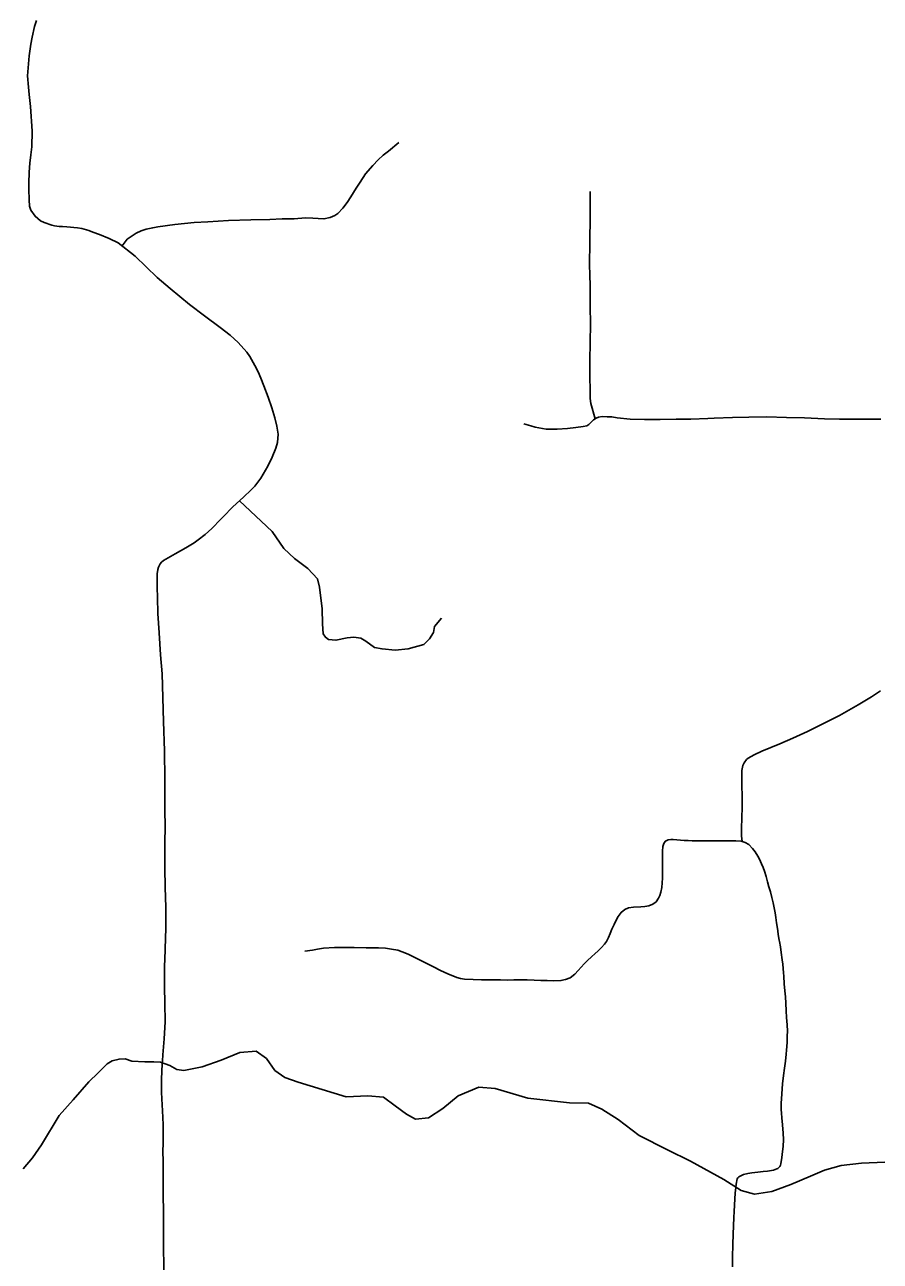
# Model space of a CAD drawing. Extents: x -19 to 366, y -4 to 359.
# Drawn here: x 139.407 to 140.167, y 194.893 to 195.99 of the extents above; entities that cross this region are included whole.
import ezdxf

# ---------------------------------------------------------------- set-up
doc = ezdxf.new("R2010")
doc.units = 0
for name, color, linetype in [('Level 31', 7, 'Continuous'), ('Level 32', 7, 'Continuous'), ('Level 35', 7, 'Continuous'), ('Level 60', 7, 'Continuous')]:
    doc.layers.add(name, color=color, linetype=linetype)

msp = doc.modelspace()

# ---------------------------------------------------------------- linework, layer by layer
at = {"layer": 'Level 31'}
for points in [[(139.5055, 195.7848), (139.4905, 195.7964), (139.4823, 195.8003), (139.4739, 195.8038), (139.4678, 195.8061), (139.4644, 195.8074), (139.4603, 195.8087), (139.458, 195.8094), (139.4542, 195.8099), (139.4449, 195.8106), (139.4409, 195.8109), (139.4379, 195.8111), (139.434, 195.8117), (139.4315, 195.8122), (139.4247, 195.8147), (139.4215, 195.8162), (139.4166, 195.8201), (139.413, 195.8255), (139.4116, 195.8292), (139.4113, 195.8348), (139.411, 195.8442), (139.4111, 195.8496), (139.4114, 195.8593), (139.4121, 195.8671), (139.413, 195.8746), (139.4138, 195.8818), (139.4139, 195.8956), (139.4127, 195.9175), (139.4115, 195.928), (139.4107, 195.9348), (139.41, 195.9446), (139.4104, 195.9519), (139.4113, 195.9624), (139.4128, 195.9727), (139.414, 195.9789), (139.4162, 195.9885), (139.418, 195.9937)], [(139.4939, 195.7938), (139.4984, 195.7997), (139.5064, 195.8051), (139.5108, 195.8072), (139.5151, 195.8087), (139.521, 195.8099), (139.5255, 195.8107), (139.5407, 195.8128), (139.5579, 195.8145), (139.5699, 195.8153), (139.5883, 195.8163), (139.608, 195.8169), (139.6248, 195.8173), (139.6359, 195.8177), (139.6465, 195.8179), (139.6566, 195.8186), (139.6632, 195.8185), (139.6677, 195.8182), (139.6729, 195.8178), (139.6785, 195.8189), (139.6827, 195.8207), (139.6854, 195.8227), (139.6897, 195.8272), (139.6936, 195.8322), (139.6969, 195.8373), (139.7015, 195.8451), (139.705, 195.8504), (139.7099, 195.8577), (139.7163, 195.8653), (139.721, 195.8701), (139.7255, 195.8742), (139.7303, 195.8779), (139.7394, 195.8857)], [(139.9093, 195.842), (139.9093, 195.8188), (139.909, 195.7983), (139.9087, 195.7757), (139.909, 195.7694), (139.9093, 195.7572), (139.9092, 195.7404), (139.9096, 195.7243), (139.9091, 195.7083), (139.909, 195.6919), (139.909, 195.6786), (139.9091, 195.665), (139.9093, 195.6583), (139.9098, 195.6539), (139.9136, 195.6405)], [(139.6294, 195.6414), (139.6268, 195.6502), (139.6235, 195.6597), (139.6197, 195.6696), (139.617, 195.6766), (139.6145, 195.6821), (139.6116, 195.6876), (139.6071, 195.6956), (139.6044, 195.6995), (139.5969, 195.708), (139.5896, 195.7147), (139.5808, 195.7215), (139.567, 195.7317), (139.5537, 195.7419), (139.5365, 195.7559), (139.5249, 195.7657), (139.5055, 195.7848)], [(139.531, 194.8843), (139.5308, 194.8931), (139.5306, 194.9008), (139.5306, 194.9301), (139.5305, 194.9397), (139.5304, 194.9488), (139.5303, 194.9569), (139.5303, 194.966), (139.5303, 194.974), (139.5303, 194.982), (139.5301, 194.9899), (139.5302, 194.9981), (139.5303, 195.0066), (139.5302, 195.014), (139.5299, 195.0204), (139.5296, 195.0265), (139.5293, 195.0317), (139.5291, 195.0372), (139.5289, 195.0431), (139.5289, 195.0485), (139.5287, 195.0545), (139.529, 195.0614), (139.5294, 195.0681), (139.5296, 195.071), (139.53, 195.0759), (139.53, 195.0762), (139.5311, 195.0904), (139.5321, 195.1054), (139.5319, 195.122), (139.5316, 195.1365), (139.5314, 195.1505), (139.5316, 195.1554), (139.5317, 195.1603), (139.532, 195.1703), (139.5328, 195.1886), (139.5327, 195.2067), (139.5321, 195.2249), (139.5318, 195.2418), (139.5318, 195.2625), (139.532, 195.2805), (139.5319, 195.2914), (139.5319, 195.2974), (139.5319, 195.3203), (139.5314, 195.3459), (139.5307, 195.372), (139.5293, 195.414), (139.5279, 195.4309), (139.5266, 195.4504), (139.5257, 195.4676), (139.5252, 195.4818), (139.525, 195.4906), (139.5249, 195.4969), (139.525, 195.503), (139.5255, 195.5067), (139.5261, 195.5087), (139.5277, 195.5116), (139.5289, 195.5132), (139.5307, 195.5148), (139.5348, 195.5172), (139.541, 195.5207), (139.5504, 195.5259), (139.5578, 195.5303), (139.5613, 195.5331), (139.5677, 195.5377), (139.5735, 195.5432), (139.5815, 195.5514), (139.5818, 195.5517), (139.5835, 195.5535), (139.5922, 195.5624), (139.6017, 195.571), (139.6084, 195.5774), (139.6115, 195.5807), (139.6171, 195.5878), (139.6231, 195.5983), (139.627, 195.6065), (139.6302, 195.6143), (139.6317, 195.6195), (139.6323, 195.6269), (139.6312, 195.6339), (139.6294, 195.6414)], [(139.9136, 195.6405), (139.9123, 195.6396), (139.9106, 195.6379), (139.9081, 195.6353), (139.9062, 195.6343), (139.9031, 195.6336), (139.8966, 195.6326), (139.8891, 195.6319), (139.8799, 195.6312), (139.8703, 195.6313), (139.8605, 195.6331), (139.8567, 195.6342), (139.8502, 195.6359)], [(140.1671, 195.6401), (140.1458, 195.6402), (140.1305, 195.6401), (140.1171, 195.6404), (140.0994, 195.6412), (140.0834, 195.6415), (140.0661, 195.6421), (140.0499, 195.642), (140.0354, 195.6416), (140.0191, 195.6409), (140.0135, 195.6408), (139.9985, 195.6402), (139.9856, 195.64), (139.9712, 195.6397), (139.9574, 195.6397), (139.9448, 195.6402), (139.9333, 195.6412), (139.9284, 195.6421), (139.9244, 195.6423), (139.9199, 195.6424), (139.9167, 195.6419), (139.9146, 195.6411), (139.9136, 195.6405)], [(139.5979, 195.5676), (139.6174, 195.5496), (139.6269, 195.5403), (139.6374, 195.5254), (139.6469, 195.5164), (139.6588, 195.5075), (139.6672, 195.4985), (139.669, 195.4911), (139.6714, 195.4717), (139.6717, 195.4585), (139.6723, 195.4496), (139.6743, 195.4466), (139.677, 195.4445), (139.6836, 195.4439), (139.6937, 195.446), (139.6994, 195.4466), (139.7057, 195.4457), (139.7101, 195.443), (139.7179, 195.4374), (139.7245, 195.4362), (139.7361, 195.435), (139.7477, 195.4362), (139.7617, 195.4403), (139.7665, 195.4451), (139.7701, 195.4508), (139.771, 195.4562), (139.7773, 195.4636)], [(140.0441, 195.2655), (140.0431, 195.2658), (140.0384, 195.2659), (140.0333, 195.2661), (140.0285, 195.266), (140.0248, 195.266), (140.0208, 195.2661), (140.0163, 195.2661), (140.0116, 195.2661), (140.006, 195.2661), (139.9997, 195.2661), (139.9961, 195.2662), (139.9925, 195.2664), (139.9829, 195.2671), (139.9808, 195.2672), (139.9785, 195.2669), (139.9771, 195.2664), (139.976, 195.2657), (139.9749, 195.2643), (139.9743, 195.2627), (139.9738, 195.261), (139.9735, 195.2568), (139.9734, 195.2518), (139.9735, 195.247), (139.9735, 195.243), (139.9735, 195.2378), (139.9734, 195.233), (139.9731, 195.2286), (139.9728, 195.2247), (139.972, 195.2205), (139.9711, 195.2176), (139.9699, 195.215), (139.9678, 195.212), (139.9647, 195.2097), (139.9614, 195.2083), (139.9576, 195.2076), (139.9542, 195.2073), (139.9476, 195.207), (139.9431, 195.2064), (139.94, 195.205), (139.9367, 195.2024), (139.9341, 195.1988), (139.9322, 195.1955), (139.9304, 195.1918), (139.9285, 195.1875), (139.9269, 195.1838), (139.9254, 195.1803), (139.9236, 195.1767), (139.9219, 195.1742), (139.9192, 195.1712), (139.9162, 195.1684), (139.9133, 195.1657), (139.9106, 195.1633), (139.9066, 195.1596), (139.904, 195.1568), (139.8985, 195.1508), (139.8956, 195.1477), (139.8915, 195.1444), (139.8874, 195.1428), (139.8832, 195.142), (139.8769, 195.1419), (139.871, 195.142), (139.8654, 195.1422), (139.8596, 195.1425), (139.8533, 195.1427), (139.8479, 195.1427), (139.8416, 195.1427), (139.8358, 195.1425), (139.8295, 195.1426), (139.8266, 195.1426), (139.8128, 195.1426), (139.8054, 195.1428), (139.7977, 195.1433), (139.794, 195.1438), (139.791, 195.1448), (139.7829, 195.1479), (139.7765, 195.1509), (139.7701, 195.1541), (139.7554, 195.1616), (139.7478, 195.1653), (139.7425, 195.1676), (139.7384, 195.1689), (139.7328, 195.17), (139.7275, 195.1706), (139.7213, 195.1709), (139.7105, 195.171), (139.6999, 195.1713), (139.69, 195.1714), (139.6824, 195.1713), (139.6727, 195.1706), (139.6673, 195.1698), (139.6628, 195.1691), (139.656, 195.168)], [(140.0772, 195.1766), (140.077, 195.1778), (140.0761, 195.1828), (140.0756, 195.1861), (140.0751, 195.1901), (140.0747, 195.1933), (140.074, 195.1981), (140.0734, 195.202), (140.0724, 195.2066), (140.0715, 195.2109), (140.0703, 195.2158), (140.0691, 195.2208), (140.0679, 195.2253), (140.0667, 195.2296), (140.0654, 195.2344), (140.064, 195.239), (140.0627, 195.2423), (140.0613, 195.2457), (140.0595, 195.2498), (140.058, 195.2525), (140.0555, 195.2562), (140.0532, 195.2593), (140.0501, 195.2626), (140.0469, 195.2646), (140.0441, 195.2655)], [(140.0355, 194.888), (140.0356, 194.8967), (140.0358, 194.9077), (140.036, 194.9169), (140.0364, 194.9244), (140.0367, 194.9317), (140.037, 194.9371), (140.0373, 194.9428), (140.0379, 194.9537), (140.0381, 194.9556), (140.0388, 194.9614), (140.0397, 194.966), (140.0402, 194.9671), (140.0411, 194.968), (140.0428, 194.9689), (140.0454, 194.9699), (140.0491, 194.9708), (140.0528, 194.9715), (140.0581, 194.9721), (140.0627, 194.9725), (140.0665, 194.9729), (140.07, 194.9734), (140.0718, 194.9738), (140.0735, 194.9743), (140.0748, 194.9749), (140.0757, 194.9754), (140.0775, 194.9771), (140.0781, 194.9781), (140.0785, 194.9794), (140.0794, 194.985), (140.08, 194.9903), (140.0805, 194.9948), (140.0807, 195.0009), (140.0805, 195.0065), (140.0799, 195.0141), (140.0793, 195.0202), (140.0789, 195.0243), (140.0788, 195.0277), (140.0787, 195.0331), (140.0789, 195.0372), (140.0795, 195.0459), (140.0799, 195.0505), (140.0809, 195.0578), (140.0817, 195.0643), (140.0824, 195.0704), (140.0831, 195.0768), (140.0835, 195.0802), (140.0839, 195.087), (140.0841, 195.092), (140.0841, 195.0928), (140.0842, 195.0971), (140.084, 195.1027), (140.0835, 195.1091), (140.0832, 195.115), (140.0828, 195.122), (140.0825, 195.1275), (140.082, 195.133), (140.0815, 195.1392), (140.081, 195.1458), (140.0809, 195.1488), (140.0801, 195.1565), (140.0796, 195.1605), (140.0788, 195.1668), (140.078, 195.1718), (140.0772, 195.1766)]]:
    msp.add_lwpolyline(points, dxfattribs=at)
at = {"layer": 'Level 32'}
msp.add_lwpolyline([(140.0441, 195.2655), (140.0435, 195.2703), (140.0434, 195.2757), (140.0439, 195.2877), (140.0442, 195.2946), (140.0442, 195.306), (140.0439, 195.3149), (140.0439, 195.323), (140.0438, 195.3284), (140.0448, 195.3329), (140.0459, 195.3353), (140.0479, 195.338), (140.0493, 195.3394), (140.0546, 195.3423), (140.0616, 195.3454), (140.0775, 195.352), (140.0892, 195.3571), (140.1021, 195.3631), (140.1192, 195.3717), (140.1304, 195.3773), (140.1471, 195.3865), (140.1589, 195.3937), (140.1668, 195.3991)], dxfattribs=at)
at = {"layer": 'Level 35'}
msp.add_lwpolyline([(140.1707, 194.9808), (140.1501, 194.9801), (140.1318, 194.978), (140.1173, 194.9739), (140.1048, 194.9685), (140.0874, 194.9611), (140.0704, 194.9549), (140.0549, 194.9524), (140.0431, 194.9556), (140.0278, 194.9655), (139.9981, 194.9817), (139.9777, 194.9919), (139.9528, 195.0046), (139.9342, 195.0188), (139.9196, 195.028), (139.9078, 195.0332), (139.8908, 195.0336), (139.854, 195.0377), (139.8249, 195.0463), (139.8103, 195.0475), (139.7922, 195.0397), (139.7785, 195.0286), (139.7658, 195.0202), (139.7543, 195.019), (139.7461, 195.0236), (139.7361, 195.0309), (139.7259, 195.0385), (139.7119, 195.0397), (139.6928, 195.0389), (139.65, 195.052), (139.6382, 195.0561), (139.6294, 195.0623), (139.6221, 195.0728), (139.6129, 195.0794), (139.5982, 195.0783), (139.5819, 195.0715), (139.5649, 195.0654), (139.5485, 195.0622), (139.5423, 195.063), (139.5361, 195.0665), (139.5279, 195.0697), (139.5219, 195.0698), (139.514, 195.0698), (139.5026, 195.0705), (139.4965, 195.0725), (139.4912, 195.0723), (139.485, 195.0707), (139.4806, 195.0681), (139.4726, 195.06), (139.4643, 195.0522), (139.4503, 195.0362), (139.438, 195.0223), (139.4223, 194.9963), (139.4143, 194.9848), (139.406, 194.9749)], dxfattribs=at)
at = {"layer": 'Level 60'}
for points in [[(146.7783, 1.697), (146.5788, 10.3131), (146.3785, 18.9294), (146.1776, 27.5458), (145.9759, 36.1624), (145.7736, 44.7791), (145.5705, 53.396), (145.3668, 62.013), (145.1624, 70.6301), (144.9572, 79.2474), (144.7514, 87.8648), (144.5449, 96.4823), (144.3377, 105.1), (144.1299, 113.7179), (143.9213, 122.3359), (143.712, 130.954), (143.5021, 139.5723), (143.2915, 148.1907), (143.0802, 156.8092), (142.8682, 165.4279), (142.6555, 174.0468), (142.4422, 182.6658), (142.2282, 191.2849), (142.0135, 199.9042), (141.7981, 208.5236), (141.582, 217.1432), (141.3653, 225.7629), (141.1479, 234.3828), (140.9298, 243.0028), (140.711, 251.623), (140.4916, 260.2433), (140.2715, 268.8638), (140.0508, 277.4844), (139.8293, 286.1051), (139.6072, 294.726), (139.3845, 303.3471), (139.161, 311.9683), (138.937, 320.5896), (138.7122, 329.2111), (138.4868, 337.8328), (138.2607, 346.4546)], [(139.4406, 1.5315), (139.2511, 10.1473), (139.0608, 18.7633), (138.8699, 27.3793), (138.6784, 35.9956), (138.4861, 44.6119), (138.2932, 53.2285), (138.0997, 61.8451), (137.9055, 70.4619), (137.7106, 79.0789), (137.5151, 87.6959), (137.319, 96.3132), (137.1221, 104.9306), (136.9247, 113.5481), (136.7265, 122.1658), (136.5278, 130.7836), (136.3283, 139.4016), (136.1282, 148.0197), (135.9275, 156.6379), (135.7261, 165.2564), (135.5241, 173.8749), (135.3214, 182.4936), (135.1181, 191.1125), (134.9141, 199.7315), (134.7095, 208.3506), (134.5043, 216.9699), (134.2984, 225.5894), (134.0919, 234.209), (133.8847, 242.8288), (133.6769, 251.4487), (133.4685, 260.0687), (133.2594, 268.6889), (133.0497, 277.3093), (132.8393, 285.9298), (132.6283, 294.5504), (132.4167, 303.1713), (132.2044, 311.7922), (131.9916, 320.4133), (131.778, 329.0346), (131.5639, 337.656), (131.3491, 346.2776)], [(0, 189.5162), (7.1121, 189.5206), (14.2243, 189.5339), (21.3364, 189.556), (28.4484, 189.5869), (35.5605, 189.6267), (42.6725, 189.6754), (49.7844, 189.7329), (56.8962, 189.7992), (64.0079, 189.8744), (71.1196, 189.9584), (78.2311, 190.0512), (85.3425, 190.1529), (92.4538, 190.2635), (99.5649, 190.3829), (106.6759, 190.5111), (113.7867, 190.6482), (120.8974, 190.7941), (128.0078, 190.9489), (135.1181, 191.1125), (142.2282, 191.2849), (149.338, 191.4662), (156.4476, 191.6563), (163.5569, 191.8553), (170.666, 192.0631), (177.7749, 192.2798), (184.8835, 192.5053), (191.9917, 192.7396), (199.0997, 192.9828), (206.2074, 193.2348), (213.3147, 193.4956), (220.4218, 193.7653), (227.5285, 194.0438), (234.6348, 194.3312), (241.7408, 194.6274), (248.8464, 194.9324), (255.9516, 195.2463), (263.0564, 195.569), (270.1608, 195.9005), (277.2648, 196.2409), (284.3683, 196.5901), (291.4715, 196.9481), (298.5741, 197.315), (305.6763, 197.6907), (312.7781, 198.0753), (319.8793, 198.4686), (326.9801, 198.8708), (334.0804, 199.2818), (341.1801, 199.7017)]]:
    msp.add_spline(points, degree=3, dxfattribs=at)

doc.saveas('drawing.dxf')
